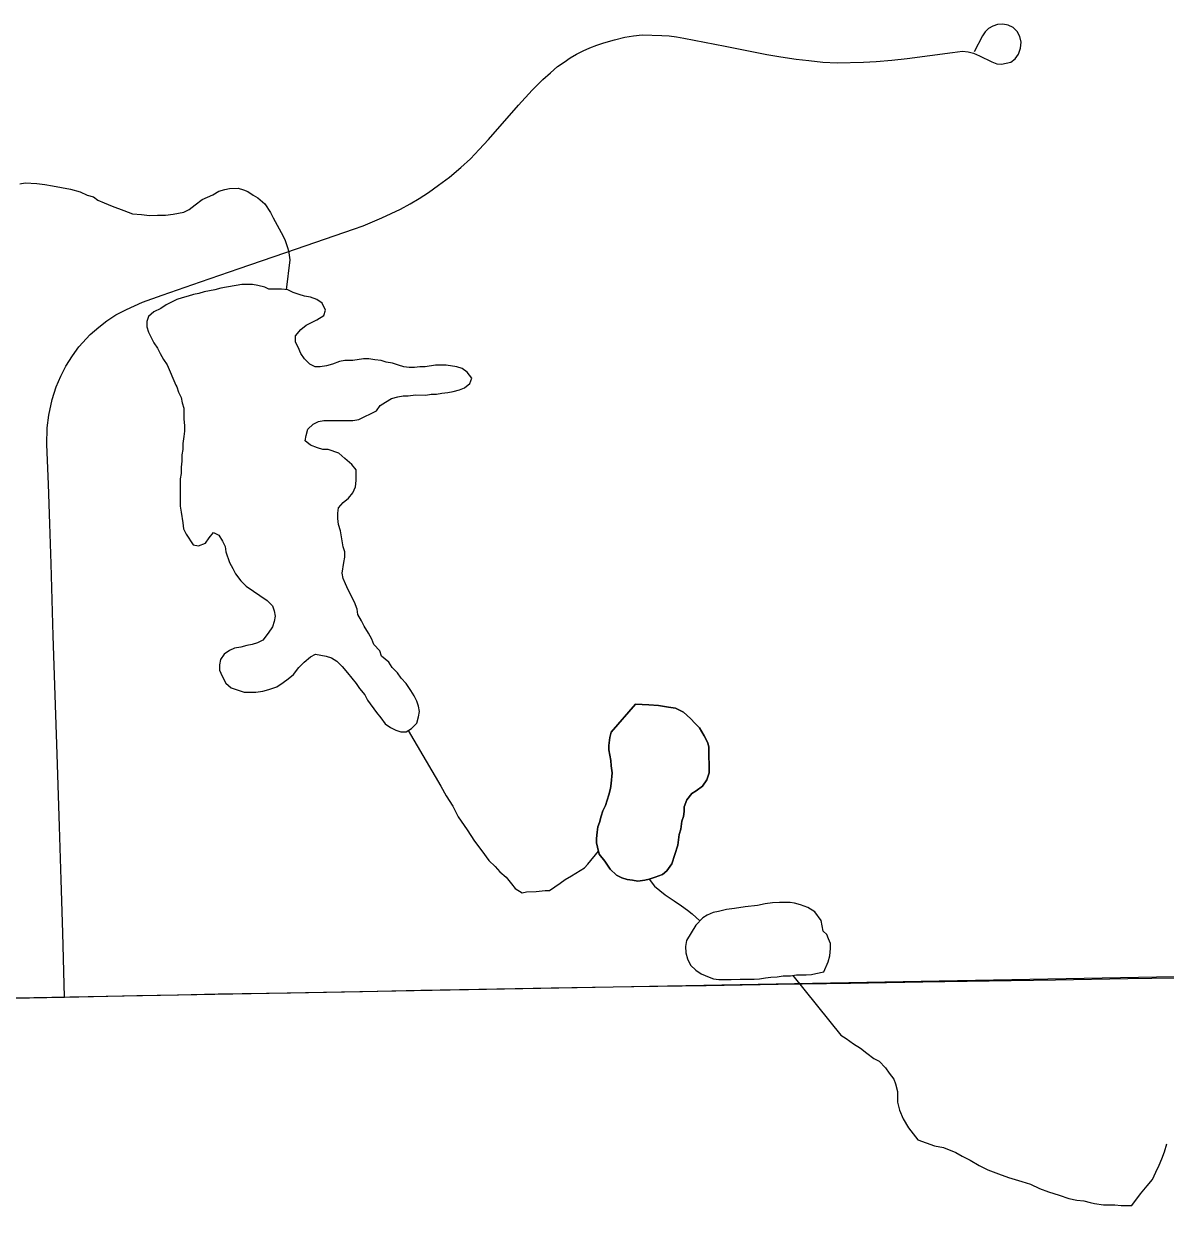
# Model space of a CAD drawing. Extents: x 103424 to 290657, y 38711 to 110967.
# Drawn here: x 214248.7129 to 214248.9583, y 40208.9868 to 40209.2458 of the extents above; entities that cross this region are included whole.
import ezdxf

# ---------------------------------------------------------------- set-up
doc = ezdxf.new("R2010")
doc.units = 0
for name, color, linetype in [('GM_X_County_Road', 7, 'Continuous'), ('GM_X_Minor_Lake', 7, 'Continuous'), ('GM_X_Minor_River', 7, 'Continuous'), ('GM_X_Rail_Line', 7, 'Continuous'), ('GM_X_Township_Road', 7, 'Continuous')]:
    doc.layers.add(name, color=color, linetype=linetype)

msp = doc.modelspace()

# ---------------------------------------------------------------- linework, layer by layer
at = {"layer": 'GM_X_County_Road'}
msp.add_lwpolyline([(214248.71022, 40209.03639), (214248.72159, 40209.03665), (214248.73712, 40209.03695), (214248.74586, 40209.03713), (214248.75459, 40209.0373), (214248.77012, 40209.03758), (214248.78565, 40209.03786), (214248.79813, 40209.03809), (214248.81062, 40209.03831), (214248.82615, 40209.03859), (214248.83505, 40209.03875), (214248.84394, 40209.03892), (214248.85947, 40209.03916), (214248.875, 40209.0394), (214248.89054, 40209.03964), (214248.90607, 40209.03988), (214248.92034, 40209.04011), (214248.9346, 40209.04033), (214248.95013, 40209.0406), (214248.96566, 40209.04087)], dxfattribs=at)
at = {"layer": 'GM_X_Minor_Lake'}
for points in [[(214248.76551, 40209.18887), (214248.76463, 40209.18925), (214248.76312, 40209.18963), (214248.76198, 40209.18982), (214248.75971, 40209.18982), (214248.75517, 40209.18906), (214248.75384, 40209.18868), (214248.75157, 40209.1883), (214248.75044, 40209.18792), (214248.7493, 40209.18773), (214248.74816, 40209.18736), (214248.74684, 40209.18698), (214248.7457, 40209.1866), (214248.74343, 40209.18546), (214248.74229, 40209.1847), (214248.74078, 40209.18395), (214248.73964, 40209.183), (214248.73926, 40209.18186), (214248.73926, 40209.18072), (214248.73964, 40209.17959), (214248.74077, 40209.17731), (214248.74153, 40209.17617), (214248.7421, 40209.17503), (214248.74285, 40209.1737), (214248.74361, 40209.17257), (214248.74548, 40209.16824)], [(214248.78124, 40209.1278), (214248.78162, 40209.13007), (214248.78181, 40209.13121), (214248.78181, 40209.13235), (214248.78143, 40209.13348), (214248.78087, 40209.1369), (214248.78049, 40209.13823), (214248.7803, 40209.13955), (214248.7803, 40209.14069), (214248.78049, 40209.14183), (214248.78144, 40209.14297), (214248.78258, 40209.14391), (214248.78352, 40209.14505), (214248.78409, 40209.14638), (214248.78428, 40209.14771), (214248.78428, 40209.14884), (214248.78429, 40209.14998), (214248.78334, 40209.15112), (214248.78183, 40209.15245), (214248.7805, 40209.15359), (214248.77823, 40209.15435), (214248.7771, 40209.15435), (214248.77596, 40209.15473), (214248.77445, 40209.1553), (214248.77331, 40209.15624), (214248.7735, 40209.15738), (214248.77388, 40209.15871), (214248.77502, 40209.15985), (214248.77615, 40209.16042), (214248.77729, 40209.1606), (214248.78354, 40209.1606), (214248.78486, 40209.16079), (214248.78865, 40209.16269), (214248.78941, 40209.16382), (214248.79054, 40209.16458), (214248.79187, 40209.16534), (214248.79319, 40209.16572), (214248.79433, 40209.16591), (214248.79547, 40209.16591), (214248.79698, 40209.1661), (214248.79925, 40209.16609), (214248.80039, 40209.16628), (214248.80152, 40209.16628), (214248.80266, 40209.16647), (214248.80399, 40209.16666), (214248.80512, 40209.16685), (214248.80645, 40209.16723), (214248.80758, 40209.16761), (214248.80872, 40209.16856), (214248.8091, 40209.16969), (214248.80815, 40209.17102), (214248.80702, 40209.17178), (214248.80588, 40209.17216), (214248.80361, 40209.17254), (214248.80134, 40209.17254), (214248.79907, 40209.17216), (214248.79793, 40209.17216), (214248.7968, 40209.17197), (214248.79566, 40209.17198), (214248.79453, 40209.17216), (214248.79339, 40209.17254), (214248.79207, 40209.17292), (214248.79074, 40209.17312), (214248.7896, 40209.1735), (214248.78828, 40209.17368), (214248.78696, 40209.17387), (214248.78582, 40209.17388), (214248.78355, 40209.1735), (214248.78184, 40209.1735), (214248.78071, 40209.17331), (214248.77919, 40209.17274), (214248.77787, 40209.17236), (214248.77654, 40209.17217), (214248.77541, 40209.17217), (214248.77427, 40209.17274), (214248.77314, 40209.17388), (214248.77238, 40209.17502), (214248.77181, 40209.17635), (214248.77125, 40209.17748), (214248.77125, 40209.17881), (214248.77239, 40209.18014), (214248.77352, 40209.18109), (214248.77579, 40209.18222), (214248.77731, 40209.18317), (214248.77769, 40209.18431), (214248.77693, 40209.18583), (214248.7758, 40209.18659), (214248.77447, 40209.18716), (214248.77315, 40209.18735), (214248.77201, 40209.18773), (214248.77069, 40209.1881), (214248.76955, 40209.18867), (214248.76823, 40209.18887), (214248.76551, 40209.18887)], [(214248.74548, 40209.16824), (214248.74569, 40209.16782), (214248.74606, 40209.16669), (214248.74663, 40209.16555), (214248.74682, 40209.16441), (214248.7472, 40209.16327), (214248.7472, 40209.161), (214248.74738, 40209.15948), (214248.74738, 40209.15834), (214248.74719, 40209.1572), (214248.747, 40209.15569), (214248.747, 40209.15436), (214248.74681, 40209.15322)], [(214248.74681, 40209.15322), (214248.74681, 40209.15189), (214248.74662, 40209.15057), (214248.74662, 40209.14924), (214248.74643, 40209.1481), (214248.74642, 40209.14222), (214248.74661, 40209.1409), (214248.74699, 40209.13862), (214248.74717, 40209.13729), (214248.74774, 40209.13615), (214248.74925, 40209.13388), (214248.75039, 40209.13369), (214248.7519, 40209.13426), (214248.75266, 40209.13539), (214248.75361, 40209.13653), (214248.75474, 40209.13596), (214248.7555, 40209.13463), (214248.75607, 40209.1335), (214248.75626, 40209.13236), (214248.75701, 40209.13008), (214248.75777, 40209.12875), (214248.75833, 40209.12762), (214248.75947, 40209.1261), (214248.7606, 40209.12496), (214248.76514, 40209.12192), (214248.76628, 40209.12078), (214248.76666, 40209.11965), (214248.76684, 40209.11851), (214248.76665, 40209.11737), (214248.76628, 40209.11623), (214248.76533, 40209.11491), (214248.76419, 40209.11339), (214248.76305, 40209.11282), (214248.76192, 40209.11244), (214248.76078, 40209.11225), (214248.75946, 40209.11187), (214248.75813, 40209.11169), (214248.757, 40209.11112), (214248.75586, 40209.11036), (214248.7551, 40209.10922), (214248.75491, 40209.10808), (214248.75491, 40209.10695), (214248.75548, 40209.10562), (214248.75623, 40209.1041), (214248.75737, 40209.10315), (214248.76021, 40209.1022)], [(214248.76021, 40209.1022), (214248.76153, 40209.1022), (214248.76267, 40209.1022), (214248.76418, 40209.10239), (214248.76551, 40209.10277), (214248.76721, 40209.10334), (214248.76854, 40209.10428), (214248.76967, 40209.10504), (214248.77081, 40209.10599), (214248.77195, 40209.10751), (214248.77308, 40209.10864), (214248.77441, 40209.10978), (214248.77554, 40209.11035), (214248.77782, 40209.10997), (214248.77895, 40209.10959), (214248.78009, 40209.10883), (214248.78122, 40209.10769), (214248.78236, 40209.10637), (214248.78425, 40209.10409), (214248.785, 40209.10295), (214248.78614, 40209.10162), (214248.7867, 40209.10048), (214248.7886, 40209.09783), (214248.78954, 40209.09669), (214248.79049, 40209.09536), (214248.79162, 40209.0946), (214248.79276, 40209.09403), (214248.79389, 40209.09366), (214248.79503, 40209.09365), (214248.79616, 40209.09441), (214248.7973, 40209.09555), (214248.79768, 40209.09688), (214248.79787, 40209.09801), (214248.79768, 40209.09915), (214248.7973, 40209.10029), (214248.79674, 40209.10143), (214248.79598, 40209.10257), (214248.79504, 40209.10409), (214248.7939, 40209.10522), (214248.79315, 40209.10636), (214248.79201, 40209.1075), (214248.79125, 40209.10864), (214248.78974, 40209.10996), (214248.78936, 40209.1111), (214248.78804, 40209.11243), (214248.78766, 40209.11357), (214248.78691, 40209.1149), (214248.78596, 40209.11641), (214248.78539, 40209.11755), (214248.78464, 40209.11888), (214248.78445, 40209.12002), (214248.78388, 40209.12154), (214248.78256, 40209.12419), (214248.78199, 40209.12552), (214248.78143, 40209.12666), (214248.78124, 40209.1278)], [(214248.84433, 40209.0996), (214248.83911, 40209.09362), (214248.83876, 40209.09247), (214248.83859, 40209.09076), (214248.83861, 40209.08981), (214248.83882, 40209.08867), (214248.83903, 40209.08753), (214248.83905, 40209.08639), (214248.83926, 40209.08487), (214248.83911, 40209.08259), (214248.83894, 40209.08145), (214248.83858, 40209.08011), (214248.83822, 40209.07896), (214248.83786, 40209.07782), (214248.83731, 40209.07667), (214248.83695, 40209.07552), (214248.8366, 40209.07418), (214248.83623, 40209.07323), (214248.83606, 40209.07208), (214248.83589, 40209.07075), (214248.83591, 40209.0698), (214248.83611, 40209.06885), (214248.83652, 40209.06734), (214248.83769, 40209.06584), (214248.83885, 40209.06415), (214248.8402, 40209.06284), (214248.84135, 40209.06229), (214248.8425, 40209.06192), (214248.84364, 40209.06175), (214248.84478, 40209.06158), (214248.8463, 40209.0618), (214248.84725, 40209.062), (214248.84857, 40209.06241), (214248.85008, 40209.063)], [(214248.84433, 40209.0996), (214248.84718, 40209.09945), (214248.84928, 40209.0993), (214248.85137, 40209.09895), (214248.85289, 40209.09878), (214248.85462, 40209.09786), (214248.85616, 40209.09656), (214248.85713, 40209.09543), (214248.85809, 40209.0945), (214248.85907, 40209.0928), (214248.85986, 40209.09129), (214248.86006, 40209.09035), (214248.86008, 40209.08921), (214248.8601, 40209.08826), (214248.86012, 40209.08674), (214248.86014, 40209.08579), (214248.86015, 40209.08484), (214248.85961, 40209.08331), (214248.85868, 40209.08196), (214248.85737, 40209.08099), (214248.85643, 40209.0804), (214248.85531, 40209.07905), (214248.85477, 40209.07752), (214248.85479, 40209.07657), (214248.85461, 40209.07543), (214248.85425, 40209.07447), (214248.85409, 40209.07276), (214248.85373, 40209.07161), (214248.85356, 40209.07047), (214248.85339, 40209.06933), (214248.85213, 40209.06531), (214248.85101, 40209.06378), (214248.85008, 40209.063), (214248.84857, 40209.06241), (214248.84725, 40209.062), (214248.8463, 40209.0618), (214248.84478, 40209.06158), (214248.84364, 40209.06175), (214248.8425, 40209.06192), (214248.84135, 40209.06229), (214248.8402, 40209.06284), (214248.83885, 40209.06415), (214248.83769, 40209.06584), (214248.83652, 40209.06734), (214248.83611, 40209.06885), (214248.83591, 40209.0698), (214248.83589, 40209.07075), (214248.83606, 40209.07208), (214248.83623, 40209.07323), (214248.8366, 40209.07418), (214248.83695, 40209.07552), (214248.83731, 40209.07667), (214248.83786, 40209.07782), (214248.83822, 40209.07896), (214248.83858, 40209.08011), (214248.83894, 40209.08145), (214248.83911, 40209.08259), (214248.83926, 40209.08487), (214248.83905, 40209.08639), (214248.83903, 40209.08753), (214248.83882, 40209.08867), (214248.83861, 40209.08981), (214248.83859, 40209.09076), (214248.83876, 40209.09247), (214248.83911, 40209.09362), (214248.84433, 40209.0996)], [(214248.85008, 40209.063), (214248.85101, 40209.06378), (214248.85213, 40209.06531), (214248.85339, 40209.06933), (214248.85356, 40209.07047), (214248.85373, 40209.07161), (214248.85409, 40209.07276), (214248.85425, 40209.07447), (214248.85461, 40209.07543), (214248.85479, 40209.07657), (214248.85477, 40209.07752), (214248.85531, 40209.07905), (214248.85643, 40209.0804), (214248.85737, 40209.08099), (214248.85868, 40209.08196), (214248.85961, 40209.08331), (214248.86015, 40209.08484), (214248.86014, 40209.08579), (214248.86012, 40209.08674), (214248.8601, 40209.08826), (214248.86008, 40209.08921), (214248.86006, 40209.09035), (214248.85986, 40209.09129), (214248.85907, 40209.0928), (214248.85809, 40209.0945), (214248.85713, 40209.09543), (214248.85616, 40209.09656), (214248.85462, 40209.09786), (214248.85289, 40209.09878), (214248.85137, 40209.09895), (214248.84928, 40209.0993), (214248.84718, 40209.09945), (214248.84433, 40209.0996)], [(214248.88424, 40209.0531), (214248.88288, 40209.05498), (214248.88134, 40209.05591), (214248.87981, 40209.05645), (214248.87848, 40209.05681), (214248.87753, 40209.05699), (214248.87639, 40209.05697), (214248.87525, 40209.05695), (214248.87373, 40209.05692), (214248.87221, 40209.05671), (214248.87051, 40209.0563), (214248.86786, 40209.05607), (214248.86558, 40209.05565), (214248.86388, 40209.05543), (214248.86218, 40209.05502), (214248.86104, 40209.05481), (214248.85972, 40209.05422), (214248.85878, 40209.05364), (214248.85729, 40209.05209), (214248.85525, 40209.04883), (214248.85509, 40209.04749), (214248.85511, 40209.04616), (214248.85551, 40209.04484), (214248.8561, 40209.04352), (214248.85726, 40209.0424), (214248.85841, 40209.04165), (214248.86013, 40209.04092)], [(214248.88424, 40209.0531), (214248.88288, 40209.05498), (214248.88134, 40209.05591), (214248.87981, 40209.05645), (214248.87848, 40209.05681), (214248.87753, 40209.05699), (214248.87639, 40209.05697), (214248.87525, 40209.05695), (214248.87373, 40209.05692), (214248.87221, 40209.05671), (214248.87051, 40209.0563), (214248.86786, 40209.05607), (214248.86558, 40209.05565), (214248.86388, 40209.05543), (214248.86218, 40209.05502), (214248.86104, 40209.05481), (214248.85972, 40209.05422), (214248.85878, 40209.05364), (214248.85729, 40209.05209), (214248.85525, 40209.04883), (214248.85509, 40209.04749), (214248.85511, 40209.04616), (214248.85551, 40209.04484), (214248.8561, 40209.04352), (214248.85726, 40209.0424), (214248.85841, 40209.04165), (214248.86013, 40209.04092), (214248.86109, 40209.04056), (214248.86223, 40209.04039), (214248.86356, 40209.04041), (214248.86489, 40209.04043), (214248.86679, 40209.04046), (214248.8685, 40209.04049), (214248.86983, 40209.04051), (214248.87097, 40209.04053), (214248.87229, 40209.04074), (214248.87343, 40209.04095), (214248.87476, 40209.04097), (214248.87608, 40209.04118), (214248.8776, 40209.04121), (214248.87893, 40209.04142), (214248.88007, 40209.04144), (214248.88102, 40209.04145), (214248.88215, 40209.04147), (214248.8831, 40209.04168), (214248.8848, 40209.04209), (214248.88572, 40209.04419), (214248.88608, 40209.04553), (214248.88624, 40209.04705), (214248.88622, 40209.04819), (214248.88582, 40209.04914), (214248.88543, 40209.05008), (214248.88466, 40209.05083), (214248.88424, 40209.0531)], [(214248.86013, 40209.04092), (214248.86109, 40209.04056), (214248.86223, 40209.04039), (214248.86356, 40209.04041), (214248.86489, 40209.04043), (214248.86679, 40209.04046), (214248.8685, 40209.04049), (214248.86983, 40209.04051), (214248.87097, 40209.04053), (214248.87229, 40209.04074), (214248.87343, 40209.04095), (214248.87476, 40209.04097), (214248.87608, 40209.04118), (214248.8776, 40209.04121), (214248.87893, 40209.04142), (214248.88007, 40209.04144), (214248.88102, 40209.04145), (214248.88215, 40209.04147), (214248.8831, 40209.04168), (214248.8848, 40209.04209), (214248.88572, 40209.04419), (214248.88608, 40209.04553), (214248.88624, 40209.04705), (214248.88622, 40209.04819), (214248.88582, 40209.04914), (214248.88543, 40209.05008), (214248.88466, 40209.05083), (214248.88424, 40209.0531)]]:
    msp.add_lwpolyline(points, dxfattribs=at)
at = {"layer": 'GM_X_Minor_River'}
for points in [[(214248.71198, 40209.21148), (214248.71311, 40209.21169), (214248.71558, 40209.21154), (214248.7173, 40209.21138), (214248.71901, 40209.21103), (214248.72092, 40209.21068), (214248.72282, 40209.21033), (214248.72492, 40209.2098), (214248.72645, 40209.20906), (214248.72779, 40209.2087), (214248.72875, 40209.20796), (214248.73009, 40209.20741), (214248.73181, 40209.20668), (214248.73429, 40209.20577), (214248.7362, 40209.20504), (214248.73811, 40209.20488), (214248.73982, 40209.20472), (214248.74153, 40209.20475), (214248.74324, 40209.20477), (214248.74494, 40209.20499), (214248.74608, 40209.2052), (214248.74721, 40209.20541), (214248.74834, 40209.206), (214248.74965, 40209.20697), (214248.75115, 40209.20814), (214248.75342, 40209.20912), (214248.75473, 40209.20991), (214248.75606, 40209.21031), (214248.757, 40209.21051), (214248.7589, 40209.21054), (214248.76005, 40209.21018), (214248.761, 40209.20982), (214248.76215, 40209.20908), (214248.76311, 40209.20852), (214248.76465, 40209.20722), (214248.76583, 40209.20533), (214248.76641, 40209.2042), (214248.76857, 40209.20025), (214248.76896, 40209.1993), (214248.76956, 40209.1976), (214248.76977, 40209.19665), (214248.76998, 40209.19514), (214248.76918, 40209.18873)], [(214248.79542, 40209.09392), (214248.80247, 40209.08199), (214248.80364, 40209.07992), (214248.80501, 40209.07766), (214248.80619, 40209.0754), (214248.80814, 40209.07258), (214248.8097, 40209.07013), (214248.81125, 40209.06807), (214248.8128, 40209.066), (214248.81415, 40209.06469), (214248.81512, 40209.06357), (214248.81647, 40209.06245), (214248.81764, 40209.06095), (214248.81841, 40209.06001), (214248.81995, 40209.05908), (214248.82089, 40209.05929), (214248.82298, 40209.05932), (214248.82488, 40209.05954), (214248.82583, 40209.05956), (214248.82695, 40209.06034), (214248.82808, 40209.06112), (214248.82921, 40209.0619), (214248.83052, 40209.06268), (214248.83146, 40209.06326), (214248.8324, 40209.06385), (214248.83334, 40209.06444), (214248.83409, 40209.06521), (214248.83635, 40209.06798)], [(214248.84728, 40209.06201), (214248.84841, 40209.0605), (214248.85072, 40209.05864), (214248.85264, 40209.05734), (214248.85418, 40209.05622), (214248.85552, 40209.05529), (214248.85649, 40209.05455), (214248.85817, 40209.053)], [(214248.87815, 40209.0413), (214248.88845, 40209.02846), (214248.8896, 40209.02772), (214248.89114, 40209.0266), (214248.89268, 40209.02568), (214248.89403, 40209.02456), (214248.89556, 40209.02344), (214248.89671, 40209.02289), (214248.89807, 40209.02139), (214248.89884, 40209.02027), (214248.89982, 40209.01895), (214248.90021, 40209.01801), (214248.90062, 40209.0163), (214248.90064, 40209.01516), (214248.90066, 40209.01402), (214248.90107, 40209.01232), (214248.90186, 40209.01043), (214248.90303, 40209.00855), (214248.90497, 40209.00592), (214248.9086, 40209.00465), (214248.91051, 40209.0043), (214248.91319, 40209.0032), (214248.91453, 40209.00246), (214248.91625, 40209.00154), (214248.91817, 40209.00043), (214248.92008, 40208.99951), (214248.92238, 40208.9986), (214248.92448, 40208.99787), (214248.92734, 40208.99697), (214248.92925, 40208.99643), (214248.93117, 40208.99551), (214248.93308, 40208.99478), (214248.93537, 40208.99406), (214248.93747, 40208.99333), (214248.93919, 40208.99298), (214248.94071, 40208.99282), (214248.94204, 40208.99246), (214248.943, 40208.99228), (214248.9449, 40208.99193), (214248.94623, 40208.99196), (214248.94737, 40208.99198), (214248.9487, 40208.99181), (214248.94984, 40208.99182), (214248.95098, 40208.99184), (214248.95284, 40208.99435), (214248.95433, 40208.99608), (214248.95544, 40208.99743), (214248.95618, 40208.99896), (214248.95691, 40209.0005), (214248.95746, 40209.00184), (214248.958, 40209.00336), (214248.95854, 40209.00509)]]:
    msp.add_lwpolyline(points, dxfattribs=at)
at = {"layer": 'GM_X_Rail_Line'}
msp.add_lwpolyline([(214248.0834, 40208.75799), (214248.56474, 40208.77244), (214248.5708, 40208.7785), (214248.56614, 40209.02881), (214248.57034, 40209.03394), (214249.13766, 40209.04428), (214249.45554, 40209.04804), (214250.20657, 40209.06237), (214250.40695, 40208.9343), (214250.85343, 40208.92373), (214251.15406, 40208.91532)], dxfattribs=at)
at = {"layer": 'GM_X_Township_Road'}
msp.add_lwpolyline([(214248.72159, 40209.03665), (214248.72118, 40209.05044), (214248.72082, 40209.06188), (214248.72047, 40209.07331), (214248.71997, 40209.08884), (214248.71956, 40209.10157), (214248.71915, 40209.1143), (214248.71866, 40209.12982), (214248.71839, 40209.13837), (214248.71812, 40209.14691), (214248.71775, 40209.15542), (214248.71783, 40209.15905), (214248.71819, 40209.16179), (214248.71894, 40209.1651), (214248.71979, 40209.16782), (214248.72079, 40209.17014), (214248.72186, 40209.17228), (214248.72327, 40209.17448), (214248.72467, 40209.17642), (214248.72707, 40209.17912), (214248.72893, 40209.18071), (214248.73064, 40209.18204), (214248.7326, 40209.18332), (214248.73488, 40209.18451), (214248.73832, 40209.18603), (214248.74252, 40209.18757), (214248.75082, 40209.19043), (214248.75912, 40209.19329), (214248.77141, 40209.19752), (214248.78371, 40209.20175), (214248.78577, 40209.2025), (214248.78779, 40209.20331), (214248.7898, 40209.20419), (214248.79179, 40209.20513), (214248.79382, 40209.20607), (214248.7959, 40209.20717), (214248.7978, 40209.20832), (214248.79979, 40209.2096), (214248.80196, 40209.2112), (214248.8043, 40209.21296), (214248.80673, 40209.215), (214248.80881, 40209.2169), (214248.81071, 40209.21889), (214248.8127, 40209.22105), (214248.81916, 40209.22839), (214248.82213, 40209.23164), (214248.82442, 40209.23396), (214248.82601, 40209.23538), (214248.82755, 40209.2367), (214248.82894, 40209.23767), (214248.83028, 40209.2386), (214248.83165, 40209.23937), (214248.83307, 40209.24008), (214248.83452, 40209.24073), (214248.83599, 40209.24131), (214248.83748, 40209.24182), (214248.8398, 40209.24249), (214248.84205, 40209.24302), (214248.84387, 40209.24329), (214248.84577, 40209.24351), (214248.84999, 40209.24341), (214248.85155, 40209.24329), (214248.85312, 40209.24309), (214248.85468, 40209.24283), (214248.8636, 40209.24107), (214248.87251, 40209.23931), (214248.87556, 40209.23878), (214248.87888, 40209.23829), (214248.88157, 40209.23798), (214248.88458, 40209.23767), (214248.88763, 40209.2375), (214248.89329, 40209.23763), (214248.89603, 40209.23781), (214248.89939, 40209.23812), (214248.9027, 40209.23847), (214248.91243, 40209.23971), (214248.91463, 40209.24), (214248.91579, 40209.23991), (214248.91696, 40209.23961), (214248.91826, 40209.239), (214248.92092, 40209.23772), (214248.92196, 40209.23732), (214248.92299, 40209.23722), (214248.92498, 40209.23769), (214248.92594, 40209.23838), (214248.92664, 40209.23941), (214248.9271, 40209.24064), (214248.92724, 40209.24192), (214248.92693, 40209.24316), (214248.92637, 40209.24422), (214248.92551, 40209.24514), (214248.92445, 40209.24559), (214248.92329, 40209.24584), (214248.92216, 40209.24574), (214248.92113, 40209.24541), (214248.92021, 40209.24488), (214248.91948, 40209.24415), (214248.91894, 40209.24332), (214248.91715, 40209.23987)], dxfattribs=at)

doc.saveas('drawing.dxf')
